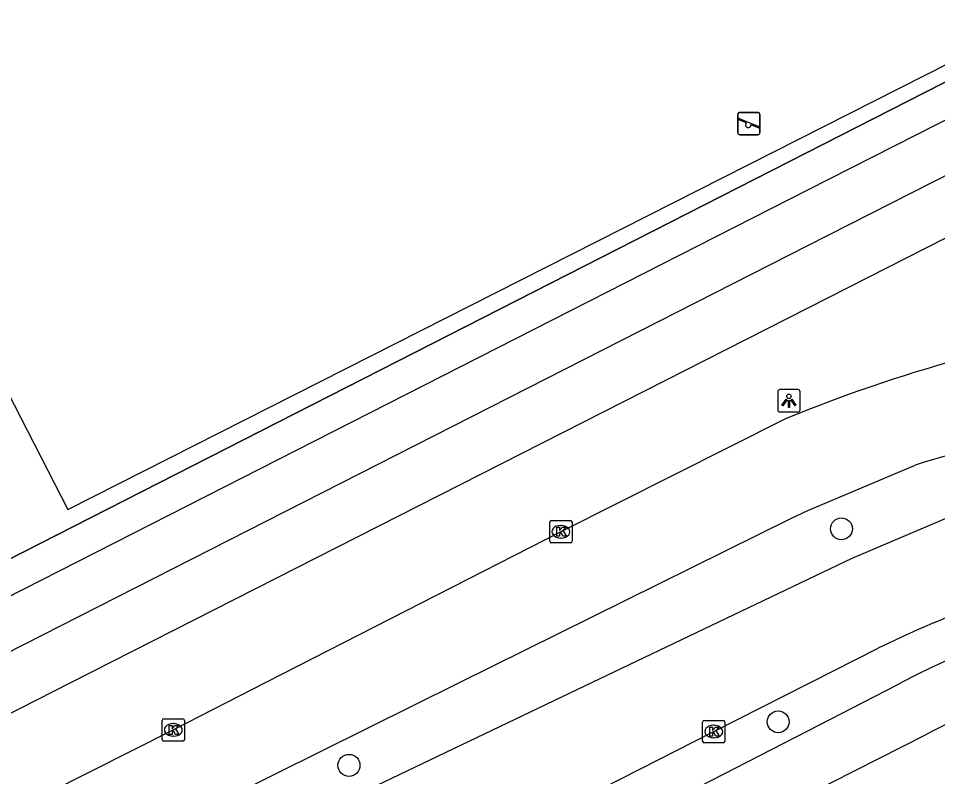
# Model space of a CAD drawing. Extents: x 158838 to 160074, y 386376 to 387776.
# Drawn here: x 159464.76 to 159505.8, y 386995.8 to 387029.65 of the extents above; entities that cross this region are included whole.
import ezdxf

# ---------------------------------------------------------------- set-up
doc = ezdxf.new("R2010")
doc.units = 0
for name, color, linetype in [('IMGEO_Boom', 7, 'Continuous'), ('IMGEO_Fietspad_gesloten', 7, 'Continuous'), ('IMGEO_Groenvoorziening', 7, 'Continuous'), ('IMGEO_Hek', 7, 'Continuous'), ('IMGEO_Kolk', 7, 'Continuous'), ('IMGEO_Lichtpunt', 7, 'Continuous'), ('IMGEO_Rijbaan_lokaal_gesloten', 7, 'Continuous'), ('IMGEO_Speelvoorziening', 7, 'Continuous'), ('IMGEO_Voetpad_open', 7, 'Continuous')]:
    doc.layers.add(name, color=color, linetype=linetype)

msp = doc.modelspace()

# ---------------------------------------------------------------- linework, layer by layer
at = {"layer": 'IMGEO_Boom'}
for centre in [(159501.502, 387006.866), (159498.679, 386998.25), (159479.514, 386996.304)]:
    msp.add_circle(centre, 0.489, dxfattribs=at)
at = {"layer": 'IMGEO_Fietspad_gesloten'}
for points in [[(159426.93, 386982.455), (159427.151, 386982.568), (159457.994, 386998.14), (159461.651, 387000), (159500, 387019.508), (159525.224, 387032.339), (159541.774, 387040.757)], [(159541.384, 387037.744), (159526.369, 387030.114), (159500, 387016.714), (159467.11, 387000), (159462.49, 386997.652)], [(159470.367, 386982.632), (159500, 386997.852), (159503.991, 386999.902), (159504.177, 387000)], [(159471.468, 386980.489), (159500, 386995.002), (159505.284, 386997.69)]]:
    msp.add_lwpolyline(points, dxfattribs=at)
for centre, radius, start, end in [((159520.805, 386968.172), 35.91, 79.3987, 117.5844), ((159521.481, 386966.465), 35.176, 107.5683, 117.4159)]:
    msp.add_arc(centre, radius, start, end, dxfattribs=at)
at = {"layer": 'IMGEO_Groenvoorziening'}
for points in [[(159330.518, 387042.115), (159361.936, 386981.03), (159364.368, 386980.011), (159456.775, 387027.573), (159466.963, 387007.729), (159523.22, 387036.235), (159530.436, 387039.892), (159483.442, 387131.694)], [(159536.529, 387042.312), (159523.508, 387035.675), (159462.644, 387004.65)]]:
    msp.add_lwpolyline(points, dxfattribs=at)
at = {"layer": 'IMGEO_Hek'}
msp.add_lwpolyline([(159462.644, 387004.65), (159523.508, 387035.675)], dxfattribs=at)
at = {"layer": 'IMGEO_Kolk'}
for p, q in [((159488.476, 387006.307), (159488.476, 387007.159)), ((159488.551, 387007.233), (159489.403, 387007.233)), ((159489.477, 387007.159), (159489.477, 387006.307)), ((159488.964, 387007.013), (159488.989, 387007.013)), ((159488.987, 387006.453), (159488.962, 387006.453)), ((159489.403, 387006.233), (159488.551, 387006.233)), ((159471.172, 386997.462), (159471.172, 386998.314)), ((159471.247, 386998.388), (159472.099, 386998.388)), ((159471.66, 386998.168), (159471.685, 386998.168)), ((159472.173, 386998.314), (159472.173, 386997.462)), ((159495.3, 386997.388), (159495.3, 386998.24)), ((159495.375, 386998.314), (159496.227, 386998.314)), ((159496.301, 386998.24), (159496.301, 386997.388)), ((159495.788, 386998.094), (159495.813, 386998.094)), ((159472.099, 386997.388), (159471.247, 386997.388)), ((159471.683, 386997.608), (159471.658, 386997.608)), ((159496.227, 386997.314), (159495.375, 386997.314)), ((159495.811, 386997.534), (159495.786, 386997.534))]:
    msp.add_line(p, q, dxfattribs=at)
for points in [[(159488.476, 387006.307), (159488.476, 387007.159)], [(159488.551, 387007.233), (159489.403, 387007.233)], [(159489.477, 387007.159), (159489.477, 387006.307)], [(159488.797, 387006.933), (159488.92, 387006.933), (159488.92, 387006.782), (159489.05, 387006.933), (159489.214, 387006.933), (159489.068, 387006.782), (159489.221, 387006.533), (159489.069, 387006.533), (159488.984, 387006.697), (159488.92, 387006.63), (159488.92, 387006.533), (159488.797, 387006.533), (159488.797, 387006.933)], [(159489.403, 387006.233), (159488.551, 387006.233)], [(159471.172, 386997.462), (159471.172, 386998.314)], [(159471.247, 386998.388), (159472.099, 386998.388)], [(159472.173, 386998.314), (159472.173, 386997.462)], [(159495.3, 386997.388), (159495.3, 386998.24)], [(159495.375, 386998.314), (159496.227, 386998.314)], [(159496.301, 386998.24), (159496.301, 386997.388)], [(159471.493, 386998.088), (159471.616, 386998.088), (159471.616, 386997.937), (159471.746, 386998.088), (159471.91, 386998.088), (159471.764, 386997.937), (159471.917, 386997.688), (159471.765, 386997.688), (159471.68, 386997.852), (159471.616, 386997.785), (159471.616, 386997.688), (159471.493, 386997.688), (159471.493, 386998.088)], [(159495.621, 386998.014), (159495.744, 386998.014), (159495.744, 386997.863), (159495.874, 386998.014), (159496.038, 386998.014), (159495.892, 386997.863), (159496.045, 386997.614), (159495.893, 386997.614), (159495.808, 386997.778), (159495.744, 386997.711), (159495.744, 386997.614), (159495.621, 386997.614), (159495.621, 386998.014)], [(159472.099, 386997.388), (159471.247, 386997.388)], [(159496.227, 386997.314), (159495.375, 386997.314)]]:
    msp.add_lwpolyline(points, dxfattribs=at)
for centre, start, end in [((159488.553, 387007.157), 91.552, 178.448), ((159488.553, 387007.157), 91.552, 178.448), ((159489.401, 387007.157), 1.552, 88.448), ((159489.401, 387007.157), 1.552, 88.448), ((159488.553, 387006.309), 181.552, 268.448), ((159488.553, 387006.309), 181.552, 268.448), ((159489.401, 387006.309), 271.552, 358.448), ((159489.401, 387006.309), 271.552, 358.448), ((159471.249, 386998.312), 91.552, 178.448), ((159471.249, 386998.312), 91.552, 178.448), ((159472.097, 386998.312), 1.552, 88.448), ((159472.097, 386998.312), 1.552, 88.448), ((159495.377, 386998.238), 91.552, 178.448), ((159495.377, 386998.238), 91.552, 178.448), ((159496.225, 386998.238), 1.552, 88.448), ((159496.225, 386998.238), 1.552, 88.448), ((159471.249, 386997.464), 181.552, 268.448), ((159471.249, 386997.464), 181.552, 268.448), ((159472.097, 386997.464), 271.552, 358.448), ((159472.097, 386997.464), 271.552, 358.448), ((159495.377, 386997.39), 181.552, 268.448), ((159495.377, 386997.39), 181.552, 268.448), ((159496.225, 386997.39), 271.552, 358.448), ((159496.225, 386997.39), 271.552, 358.448)]:
    msp.add_arc(centre, 0.0765, start, end, dxfattribs=at)
for centre, major_axis, ratio, start_param, end_param in [((159488.963, 387006.733), (-0.387, 0.002), 0.722429, 4.712389, 7.853982), ((159488.988, 387006.733), (-0.39, 0.002), 0.717154, 1.570796, 4.712389), ((159471.659, 386997.888), (-0.387, 0.002), 0.722429, 4.712389, 7.853982), ((159471.684, 386997.888), (-0.39, 0.002), 0.717154, 1.570796, 4.712389), ((159495.787, 386997.814), (-0.387, 0.002), 0.722429, 4.712389, 7.853982), ((159495.812, 386997.814), (-0.39, 0.002), 0.717154, 1.570796, 4.712389)]:
    msp.add_ellipse(centre, major_axis=major_axis, ratio=ratio, start_param=start_param, end_param=end_param, dxfattribs=at)
at = {"layer": 'IMGEO_Lichtpunt'}
for p, q in [((159498.659, 387012.981), (159498.659, 387012.174)), ((159498.659, 387012.981), (159498.659, 387012.174)), ((159499.561, 387013.076), (159498.753, 387013.076)), ((159499.561, 387013.076), (159498.753, 387013.076)), ((159499.655, 387012.174), (159499.655, 387012.981)), ((159499.655, 387012.174), (159499.655, 387012.981)), ((159498.753, 387012.08), (159499.561, 387012.08)), ((159498.753, 387012.08), (159499.561, 387012.08))]:
    msp.add_line(p, q, dxfattribs=at)
for points in [[(159499.033, 387012.645), (159499.072, 387012.617), (159498.884, 387012.355), (159498.846, 387012.382), (159499.033, 387012.645)], [(159499.135, 387012.597), (159499.182, 387012.597), (159499.182, 387012.275), (159499.135, 387012.275), (159499.135, 387012.597)], [(159499.245, 387012.617), (159499.283, 387012.644), (159499.47, 387012.382), (159499.431, 387012.354), (159499.245, 387012.617)]]:
    msp.add_lwpolyline(points, dxfattribs=at)
msp.add_circle((159499.158, 387012.779), 0.0994, dxfattribs=at)
for centre, start, end in [((159498.753, 387012.981), 90, 180), ((159498.753, 387012.981), 90, 180), ((159499.561, 387012.981), 0, 90), ((159499.561, 387012.981), 0, 90), ((159498.753, 387012.174), 180, 270), ((159498.753, 387012.174), 180, 270), ((159499.561, 387012.174), 270, 0), ((159499.561, 387012.174), 270, 360)]:
    msp.add_arc(centre, 0.0946, start, end, dxfattribs=at)
at = {"layer": 'IMGEO_Rijbaan_lokaal_gesloten'}
for points in [[(159500, 387012.171), (159499.008, 387011.77), (159488.977, 387006.731), (159475.81, 387000), (159471.674, 386997.886), (159464.216, 386994.127)], [(159465.952, 386990.826), (159484.456, 387000), (159499.27, 387007.345), (159500, 387007.682), (159504.791, 387009.706)], [(159506.555, 387007.488), (159501.961, 387005.543), (159500, 387004.606), (159490.366, 387000), (159466.95, 386988.806)], [(159469.441, 386984.349), (159478.468, 386988.994), (159495.8, 386997.815), (159500, 386999.942), (159500.114, 387000), (159503.135, 387001.53)]]:
    msp.add_lwpolyline(points, dxfattribs=at)
for centre, radius, start, end in [((159524.184, 386950.945), 65.829, 104.49776, 111.55361), ((159522.622, 386953.54), 58.928, 95.91227, 107.61303), ((159523.565, 386960.061), 46.228, 105.0245, 116.2273)]:
    msp.add_arc(centre, radius, start, end, dxfattribs=at)
at = {"layer": 'IMGEO_Speelvoorziening'}
for p, q in [((159496.873, 387024.554), (159496.873, 387025.354)), ((159496.873, 387025.354), (159496.873, 387024.554)), ((159496.973, 387025.454), (159497.763, 387025.454)), ((159497.763, 387025.454), (159496.973, 387025.454)), ((159497.863, 387025.354), (159497.863, 387024.554)), ((159497.863, 387024.554), (159497.863, 387025.354)), ((159497.256, 387024.982), (159496.917, 387025.119)), ((159496.942, 387025.179), (159497.818, 387024.826)), ((159497.794, 387024.766), (159497.454, 387024.903)), ((159497.763, 387024.454), (159496.973, 387024.454)), ((159496.973, 387024.454), (159497.763, 387024.454))]:
    msp.add_line(p, q, dxfattribs=at)
for centre, radius, start, end in [((159496.973, 387025.354), 0.1, 90, 180), ((159496.973, 387025.354), 0.1, 90, 180), ((159497.763, 387025.354), 0.1, 0, 90), ((159497.763, 387025.354), 0.1, 360, 90), ((159496.93, 387025.149), 0.0327, 68.078, 248.078), ((159497.335, 387024.892), 0.12, 130.9928, 5.1632), ((159497.806, 387024.796), 0.0327, 248.078, 68.078), ((159496.973, 387024.554), 0.1, 180, 270), ((159496.973, 387024.554), 0.1, 180, 270), ((159497.763, 387024.554), 0.1, 270, 0), ((159497.763, 387024.554), 0.1, 270, 0)]:
    msp.add_arc(centre, radius, start, end, dxfattribs=at)
at = {"layer": 'IMGEO_Voetpad_open'}
msp.add_lwpolyline([(159463.326, 387003.338), (159500, 387021.989), (159524.214, 387034.303), (159544.906, 387044.825)], dxfattribs=at)

doc.saveas('drawing.dxf')
